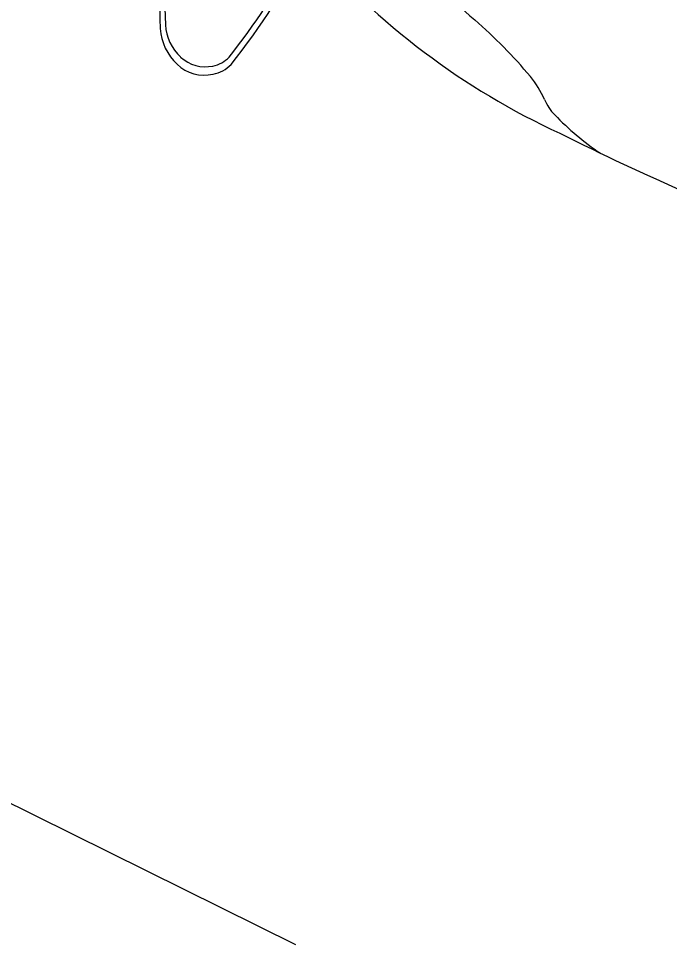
# Model space of a CAD drawing. Extents: x 14104283 to 14128447, y 8633203 to 8671666.
# Drawn here: x 14117500.81 to 14117510.32, y 8667400.45 to 8667413.97 of the extents above; entities that cross this region are included whole.
import ezdxf

# ---------------------------------------------------------------- set-up
doc = ezdxf.new("R2010")
doc.units = 0
doc.layers.add('Cell', color=7, linetype='Continuous')
doc.layers.add('dsnTextFinalPlan', color=7, linetype='Continuous')

msp = doc.modelspace()

# ---------------------------------------------------------------- linework, layer by layer
at = {"layer": 'Cell'}
for centre, radius, start, end in [((14117507.242, 8667414.115), 4.369, 155.0605, 183.7761), ((14117506.881, 8667414.14), 3.932, 155.0605, 183.7761), ((14117495.912, 8667419.696), 10.243, 321.3943, 333.154), ((14117513.196, 8667422.041), 10.72, 220.5588, 245.3406), ((14117511.572, 8667418.709), 6.275, 215.5976, 229.2625), ((14117496.684, 8667419.163), 9.219, 321.3943, 332.6228), ((14117503.661, 8667413.928), 0.705, 183.7761, 226.8662), ((14117502.868, 8667408.603), 7.062, 39.833, 49.2625), ((14117503.664, 8667413.879), 0.784, 183.7761, 226.8662), ((14117503.541, 8667413.799), 0.529, 226.8662, 281.9888), ((14117503.552, 8667413.746), 0.475, 281.9888, 315.1135), ((14117503.53, 8667413.736), 0.588, 226.8662, 281.9888), ((14117503.543, 8667413.677), 0.528, 281.9888, 315.1135), ((14117507.234, 8667412.246), 1.376, 23.3908, 39.833), ((14117509.195, 8667413.094), 0.76, 203.3908, 223.7626), ((14117511.534, 8667415.334), 3.998, 223.7626, 236.2668), ((14117526.939, 8667448.676), 40.683, 243.4005, 246.3108)]:
    msp.add_arc(centre, radius, start, end, dxfattribs=at)
at = {"layer": 'dsnTextFinalPlan'}
msp.add_line((14117482.629, 8667411.443), (14117504.859, 8667400.452), dxfattribs=at)

doc.saveas('drawing.dxf')
